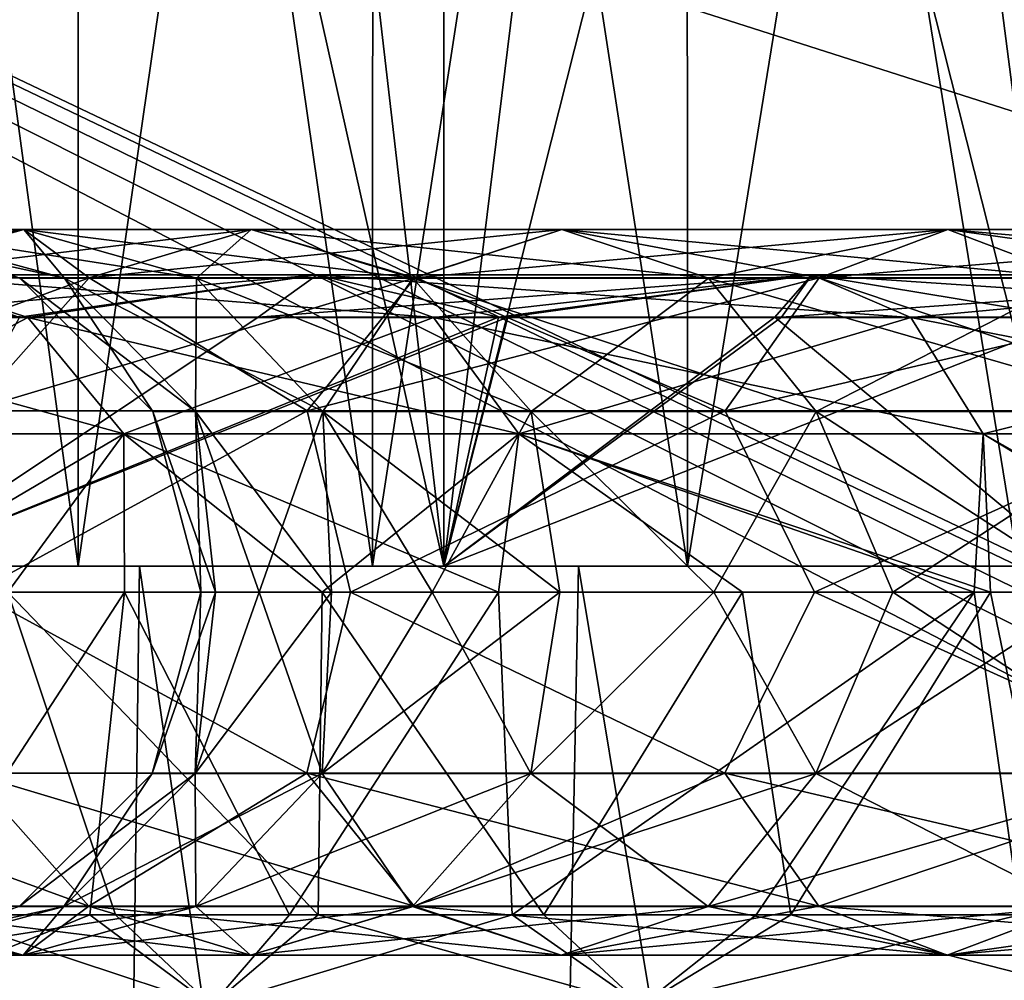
# Model space of a CAD drawing. Header units: metres. Extents: x -104 to 104, y -111 to 38.
# Tile 451 of 656: x -84.45 to -82.28, y 15.59 to 17.7. Entities that reach past the tile are written whole.
import ezdxf

# ---------------------------------------------------------------- set-up
doc = ezdxf.new("R2010")
doc.units = ezdxf.units.M
doc.layers.add('solid_509367_AD153', color=7, linetype='CONTINUOUS')

msp = doc.modelspace()

# ---------------------------------------------------------------- linework, layer by layer
at = {"layer": 'solid_509367_AD153'}
for points in [[(-83.514259, 16.5, 8.795604), (-84.151947, 22, 8.246834), (-84.746834, 22, 7.651943)], [(-84.746834, 16.5, 7.651943), (-83.514259, 16.5, 8.795604), (-84.746834, 22, 7.651943)], [(-84.746834, 16.5, -7.651943), (-84.746834, 22, -7.651943), (-84.151947, 22, -8.246834)], [(-84.746834, 16.5, -7.651943), (-84.151947, 22, -8.246834), (-83.514259, 22, -8.795604)], [(-83.514259, 16.5, -8.795604), (-84.746834, 16.5, -7.651943), (-83.514259, 22, -8.795604)], [(-83.514259, 16.5, 8.795604), (-83.514259, 22, 8.795604), (-84.151947, 22, 8.246834)], [(-82.125, 16.5, 9.742785), (-82.837349, 22, 9.295186), (-83.514259, 22, 8.795604)], [(-83.514259, 16.5, 8.795604), (-82.125, 16.5, 9.742785), (-83.514259, 22, 8.795604)], [(-83.514259, 16.5, -8.795604), (-83.514259, 22, -8.795604), (-82.837349, 22, -9.295186)], [(-83.514259, 16.5, -8.795604), (-82.837349, 22, -9.295186), (-82.125, 22, -9.742785)], [(-82.125, 16.5, -9.742785), (-83.514259, 16.5, -8.795604), (-82.125, 22, -9.742785)], [(-82.125, 16.5, 9.742785), (-82.125, 22, 9.742785), (-82.837349, 22, 9.295186)], [(-84.320526, 16.5, -8.4313), (-84.320442, 21, -8.430799), (-84.930801, 21, -7.82044)], [(-84.320526, 16.5, -8.4313), (-84.930801, 21, -7.82044), (-84.928627, 16.5, -7.822324)], [(-84.928627, 16.5, 7.822324), (-84.930801, 21, 7.82044), (-84.320442, 21, 8.430799)], [(-84.928627, 16.5, 7.822324), (-84.320442, 21, 8.430799), (-84.320526, 16.5, 8.4313)], [(-83.671913, 16.5, -8.989111), (-84.320442, 21, -8.430799), (-84.320526, 16.5, -8.4313)], [(-84.320526, 16.5, 8.4313), (-84.320442, 21, 8.430799), (-83.670135, 21, 8.991062)], [(-84.320526, 16.5, 8.4313), (-83.670135, 21, 8.991062), (-83.671913, 16.5, 8.989111)], [(-83.671913, 16.5, -8.989111), (-83.670135, 21, -8.991062), (-84.320442, 21, -8.430799)], [(-82.977402, 16.5, -9.501176), (-83.670135, 21, -8.991062), (-83.671913, 16.5, -8.989111)], [(-83.671913, 16.5, 8.989111), (-83.670135, 21, 8.991062), (-82.97921, 21, 9.500394)], [(-83.671913, 16.5, 8.989111), (-82.97921, 21, 9.500394), (-82.977402, 16.5, 9.501176)], [(-82.977402, 16.5, -9.501176), (-82.97921, 21, -9.500394), (-83.670135, 21, -8.991062)], [(-82.247688, 16.5, -9.960302), (-82.248337, 21, -9.959632), (-82.97921, 21, -9.500394)], [(-82.247688, 16.5, -9.960302), (-82.97921, 21, -9.500394), (-82.977402, 16.5, -9.501176)], [(-82.977402, 16.5, 9.501176), (-82.97921, 21, 9.500394), (-82.248337, 21, 9.959632)], [(-82.977402, 16.5, 9.501176), (-82.248337, 21, 9.959632), (-82.247688, 16.5, 9.960302)], [(-88.5, -7.5, -19), (-88.5, 19.5, -19), (88.5, 19.5, -19)], [(-36.57795, -7.5, -19), (-88.5, -7.5, -19), (88.5, 19.5, -19)], [(-88.5, 19.5, 19), (-20.601435, 15.860655, 19), (-18.989748, 17.759779, 19)], [(-88.5, 19.5, 19), (-22.036695, 13.796837, 19), (-20.601435, 15.860655, 19)], [(-88.5, 19.5, 19), (-23.262661, 11.611843, 19), (-22.036695, 13.796837, 19)], [(-88.5, 19.5, 19), (-24.274422, 9.313841, 19), (-23.262661, 11.611843, 19)], [(-88.5, 19.5, 19), (-25.057833, 6.933899, 19), (-24.274422, 9.313841, 19)], [(-88.5, 19.5, 19), (-25.610046, 4.486145, 19), (-25.057833, 6.933899, 19)], [(-88.5, 19.5, 19), (-25.922733, 1.996398, 19), (-25.610046, 4.486145, 19)], [(-88.5, 19.5, 19), (-25.994944, -0.508141, 19), (-25.922733, 1.996398, 19)], [(-88.5, 19.5, 19), (-28.25597, -9.176244, 19), (-25.994944, -0.508141, 19)], [(-88.5, 19.5, 19), (-30.260374, -8.449453, 19), (-28.25597, -9.176244, 19)], [(-88.5, 19.5, 19), (-32.333549, -7.923218, 19), (-30.260374, -8.449453, 19)], [(-88.5, 19.5, 19), (-34.437721, -7.607192, 19), (-32.333549, -7.923218, 19)], [(-88.5, 19.5, 19), (-36.57795, -7.5, 19), (-34.437721, -7.607192, 19)], [(-88.5, 19.5, 19), (-88.5, -7.5, 19), (-36.57795, -7.5, 19)], [(-85.141914, 17.135294, -1.368745), (-84.746368, 17.242264, -1.306097), (-84.440529, 17.242264, -2.580033)], [(-84.821396, 17.135294, -2.703787), (-85.141914, 17.135294, -1.368745), (-84.440529, 17.242264, -2.580033)], [(-84.746368, 17.242264, 1.306097), (-84.448914, 17.134457), (-84.849159, 17.242264)], [(-84.351051, 17.134457, -1.243484), (-84.849159, 17.242264), (-84.448914, 17.134457)], [(-84.746368, 17.242264, -1.306097), (-84.849159, 17.242264), (-84.351051, 17.134457, -1.243484)], [(-84.821396, 17.135294, 2.703787), (-84.440529, 17.242264, 2.580033), (-84.746368, 17.242264, 1.306097)], [(-84.821396, 17.135294, 2.703787), (-84.295982, 17.135294, 3.972252), (-84.440529, 17.242264, 2.580033)], [(-84.821396, 17.135294, -2.703787), (-84.440529, 17.242264, -2.580033), (-83.939156, 17.242264, -3.79044)], [(-84.295982, 17.135294, -3.972252), (-84.821396, 17.135294, -2.703787), (-83.939156, 17.242264, -3.79044)], [(-84.746368, 17.242264, 1.306097), (-84.351051, 17.134457, 1.243484), (-84.448914, 17.134457)], [(-84.746368, 17.242264, 1.306097), (-84.440529, 17.242264, 2.580033), (-84.351051, 17.134457, 1.243484)], [(-84.746368, 17.242264, -1.306097), (-84.351051, 17.134457, -1.243484), (-84.059868, 17.134457, -2.456349)], [(-84.440529, 17.242264, -2.580033), (-84.746368, 17.242264, -1.306097), (-84.059868, 17.134457, -2.456349)], [(-84.440529, 17.242264, 2.580033), (-84.059868, 17.134457, 2.456349), (-84.351051, 17.134457, 1.243484)], [(-84.440529, 17.242264, 2.580033), (-83.939156, 17.242264, 3.79044), (-84.059868, 17.134457, 2.456349)], [(-84.295982, 17.135294, 3.972252), (-83.939156, 17.242264, 3.79044), (-84.440529, 17.242264, 2.580033)], [(-84.440529, 17.242264, -2.580033), (-84.059868, 17.134457, -2.456349), (-83.582535, 17.134457, -3.608731)], [(-83.939156, 17.242264, -3.79044), (-84.440529, 17.242264, -2.580033), (-83.582535, 17.134457, -3.608731)], [(-84.295982, 17.135294, 3.972252), (-83.578606, 17.135294, 5.142908), (-83.939156, 17.242264, 3.79044)], [(-84.295982, 17.135294, -3.972252), (-83.939156, 17.242264, -3.79044), (-83.254616, 17.242264, -4.907515)], [(-83.578606, 17.135294, -5.142908), (-84.295982, 17.135294, -3.972252), (-83.254616, 17.242264, -4.907515)], [(-83.939156, 17.242264, 3.79044), (-83.582535, 17.134457, 3.608731), (-84.059868, 17.134457, 2.456349)], [(-83.939156, 17.242264, 3.79044), (-83.254616, 17.242264, 4.907515), (-83.582535, 17.134457, 3.608731)], [(-83.578606, 17.135294, 5.142908), (-83.254616, 17.242264, 4.907515), (-83.939156, 17.242264, 3.79044)], [(-83.939156, 17.242264, -3.79044), (-83.582535, 17.134457, -3.608731), (-82.930801, 17.134457, -4.672254)], [(-83.254616, 17.242264, -4.907515), (-83.939156, 17.242264, -3.79044), (-82.930801, 17.134457, -4.672254)], [(-83.254616, 17.242264, 4.907515), (-82.930801, 17.134457, 4.672254), (-83.582535, 17.134457, 3.608731)], [(-83.578606, 17.135294, 5.142908), (-82.686928, 17.135294, 6.186928), (-83.254616, 17.242264, 4.907515)], [(-83.578606, 17.135294, -5.142908), (-83.254616, 17.242264, -4.907515), (-82.403748, 17.242264, -5.903749)], [(-82.686928, 17.135294, -6.186928), (-83.578606, 17.135294, -5.142908), (-82.403748, 17.242264, -5.903749)], [(-83.254616, 17.242264, 4.907515), (-82.403748, 17.242264, 5.903749), (-82.930801, 17.134457, 4.672254)], [(-82.686928, 17.135294, 6.186928), (-82.403748, 17.242264, 5.903749), (-83.254616, 17.242264, 4.907515)], [(-83.254616, 17.242264, -4.907515), (-82.930801, 17.134457, -4.672254), (-82.120728, 17.134457, -5.62073)], [(-82.403748, 17.242264, -5.903749), (-83.254616, 17.242264, -4.907515), (-82.120728, 17.134457, -5.62073)], [(-82.403748, 17.242264, 5.903749), (-82.120728, 17.134457, 5.62073), (-82.930801, 17.134457, 4.672254)], [(-82.686928, 17.135294, 6.186928), (-81.642906, 17.135294, 7.078605), (-82.403748, 17.242264, 5.903749)], [(-82.686928, 17.135294, -6.186928), (-82.403748, 17.242264, -5.903749), (-81.407516, 17.242264, -6.754614)], [(-81.642906, 17.135294, -7.078605), (-82.686928, 17.135294, -6.186928), (-81.407516, 17.242264, -6.754614)], [(-82.403748, 17.242264, 5.903749), (-81.407516, 17.242264, 6.754614), (-82.120728, 17.134457, 5.62073)], [(-81.642906, 17.135294, 7.078605), (-81.407516, 17.242264, 6.754614), (-82.403748, 17.242264, 5.903749)], [(-82.403748, 17.242264, -5.903749), (-82.120728, 17.134457, -5.62073), (-81.172256, 17.134457, -6.430805)], [(-81.407516, 17.242264, -6.754614), (-82.403748, 17.242264, -5.903749), (-81.172256, 17.134457, -6.430805)], [(-85.464638, 17.142265, 4.317143), (-85.149017, 17.0483, 4.165146), (-84.431633, 17.0483, 5.407694)], [(-84.721077, 17.142265, 5.605035), (-85.464638, 17.142265, 4.317143), (-84.431633, 17.0483, 5.407694)], [(-84.721077, 17.142265, -5.605035), (-84.431633, 17.0483, -5.407694), (-85.149017, 17.0483, -4.165146)], [(-85.100235, 16.842264, -2.794385), (-84.821396, 17.135294, -2.703787), (-84.295982, 17.135294, -3.972252)], [(-84.557213, 16.842264, -4.105354), (-85.100235, 16.842264, -2.794385), (-84.295982, 17.135294, -3.972252)], [(-83.793869, 17.142265, 6.767719), (-83.924156, 17.048483, 7.139463), (-84.84243, 17.048483, 6.041017)], [(-83.793869, 17.142265, 6.767719), (-84.84243, 17.048483, 6.041017), (-84.721077, 17.142265, 5.605035)], [(-84.557213, 16.842264, 4.105354), (-84.295982, 17.135294, 3.972252), (-84.821396, 17.135294, 2.703787)], [(-84.721077, 17.142265, -5.605035), (-84.450005, 17.048483, -6.548849), (-83.793869, 17.142265, -6.767719)], [(-84.721077, 17.142265, 5.605035), (-84.431633, 17.0483, 5.407694), (-83.537064, 17.0483, 6.529442)], [(-83.793869, 17.142265, 6.767719), (-84.721077, 17.142265, 5.605035), (-83.537064, 17.0483, 6.529442)], [(-84.721077, 17.142265, -5.605035), (-83.793869, 17.142265, -6.767719), (-84.431633, 17.0483, -5.407694)], [(-84.557213, 16.842264, 4.105354), (-83.815796, 16.842264, 5.315237), (-84.295982, 17.135294, 3.972252)], [(-84.557213, 16.842264, -4.105354), (-84.295982, 17.135294, -3.972252), (-83.578606, 17.135294, -5.142908)], [(-83.815796, 16.842264, -5.315237), (-84.557213, 16.842264, -4.105354), (-83.578606, 17.135294, -5.142908)], [(-83.793869, 17.142265, -6.767719), (-84.450005, 17.048483, -6.548849), (-83.393692, 17.048483, -7.65291)], [(-84.351051, 17.134457, 1.243484), (-84.156342, 16.840813), (-84.448914, 17.134457)], [(-84.06208, 16.840813, -1.197716), (-84.448914, 17.134457), (-84.156342, 16.840813)], [(-84.351051, 17.134457, -1.243484), (-84.448914, 17.134457), (-84.06208, 16.840813, -1.197716)], [(-83.793869, 17.142265, -6.767719), (-83.537064, 17.0483, -6.529442), (-84.431633, 17.0483, -5.407694)], [(-84.351051, 17.134457, 1.243484), (-84.06208, 16.840813, 1.197716), (-84.156342, 16.840813)], [(-84.351051, 17.134457, 1.243484), (-84.059868, 17.134457, 2.456349), (-84.06208, 16.840813, 1.197716)], [(-84.351051, 17.134457, -1.243484), (-84.06208, 16.840813, -1.197716), (-83.781616, 16.840813, -2.36594)], [(-84.059868, 17.134457, -2.456349), (-84.351051, 17.134457, -1.243484), (-83.781616, 16.840813, -2.36594)], [(-83.815796, 16.842264, 5.315237), (-83.578606, 17.135294, 5.142908), (-84.295982, 17.135294, 3.972252)], [(-84.059868, 17.134457, 2.456349), (-83.781616, 16.840813, 2.36594), (-84.06208, 16.840813, 1.197716)], [(-84.059868, 17.134457, 2.456349), (-83.582535, 17.134457, 3.608731), (-83.781616, 16.840813, 2.36594)], [(-84.059868, 17.134457, -2.456349), (-83.781616, 16.840813, -2.36594), (-83.321854, 16.840813, -3.475907)], [(-83.582535, 17.134457, -3.608731), (-84.059868, 17.134457, -2.456349), (-83.321854, 16.840813, -3.475907)], [(-82.70372, 17.142265, 7.779223), (-83.373436, 17.048483, 7.671109), (-83.924156, 17.048483, 7.139463)], [(-82.70372, 17.142265, 7.779223), (-83.924156, 17.048483, 7.139463), (-83.793869, 17.142265, 6.767719)], [(-83.815796, 16.842264, 5.315237), (-82.894241, 16.842264, 6.394239), (-83.578606, 17.135294, 5.142908)], [(-83.815796, 16.842264, -5.315237), (-83.578606, 17.135294, -5.142908), (-82.686928, 17.135294, -6.186928)], [(-82.894241, 16.842264, -6.394239), (-83.815796, 16.842264, -5.315237), (-82.686928, 17.135294, -6.186928)], [(-83.793869, 17.142265, -6.767719), (-83.393692, 17.048483, -7.65291), (-82.70372, 17.142265, -7.779223)], [(-83.793869, 17.142265, 6.767719), (-83.537064, 17.0483, 6.529442), (-82.485306, 17.0483, 7.505334)], [(-82.70372, 17.142265, 7.779223), (-83.793869, 17.142265, 6.767719), (-82.485306, 17.0483, 7.505334)], [(-83.793869, 17.142265, -6.767719), (-82.70372, 17.142265, -7.779223), (-83.537064, 17.0483, -6.529442)], [(-83.582535, 17.134457, 3.608731), (-83.321854, 16.840813, 3.475907), (-83.781616, 16.840813, 2.36594)], [(-83.582535, 17.134457, 3.608731), (-82.930801, 17.134457, 4.672254), (-83.321854, 16.840813, 3.475907)], [(-83.582535, 17.134457, -3.608731), (-83.321854, 16.840813, -3.475907), (-82.694115, 16.840813, -4.500286)], [(-82.930801, 17.134457, -4.672254), (-83.582535, 17.134457, -3.608731), (-82.694115, 16.840813, -4.500286)], [(-82.894241, 16.842264, 6.394239), (-82.686928, 17.135294, 6.186928), (-83.578606, 17.135294, 5.142908)], [(-82.70372, 17.142265, -7.779223), (-82.485306, 17.0483, -7.505334), (-83.537064, 17.0483, -6.529442)], [(-82.70372, 17.142265, -7.779223), (-83.393692, 17.048483, -7.65291), (-82.785042, 17.048483, -8.160163)], [(-82.70372, 17.142265, 7.779223), (-82.769997, 17.048483, 8.171727), (-83.373436, 17.048483, 7.671109)], [(-82.930801, 17.134457, 4.672254), (-82.694115, 16.840813, 4.500286), (-83.321854, 16.840813, 3.475907)], [(-82.930801, 17.134457, 4.672254), (-82.120728, 17.134457, 5.62073), (-82.694115, 16.840813, 4.500286)], [(-82.930801, 17.134457, -4.672254), (-82.694115, 16.840813, -4.500286), (-81.913849, 16.840813, -5.413852)], [(-82.120728, 17.134457, -5.62073), (-82.930801, 17.134457, -4.672254), (-81.913849, 16.840813, -5.413852)], [(-82.894241, 16.842264, 6.394239), (-81.815239, 16.842264, 7.315795), (-82.686928, 17.135294, 6.186928)], [(-82.894241, 16.842264, -6.394239), (-82.686928, 17.135294, -6.186928), (-81.642906, 17.135294, -7.078605)], [(-81.815239, 16.842264, -7.315795), (-82.894241, 16.842264, -6.394239), (-81.642906, 17.135294, -7.078605)], [(-82.70372, 17.142265, -7.779223), (-82.785042, 17.048483, -8.160163), (-82.138428, 17.048483, -8.619637)], [(-81.474998, 17.142265, 8.616953), (-82.117027, 17.048483, 8.633595), (-82.769997, 17.048483, 8.171727)], [(-81.474998, 17.142265, 8.616953), (-82.769997, 17.048483, 8.171727), (-82.70372, 17.142265, 7.779223)], [(-82.70372, 17.142265, -7.779223), (-82.138428, 17.048483, -8.619637), (-81.474998, 17.142265, -8.616953)], [(-82.70372, 17.142265, 7.779223), (-82.485306, 17.0483, 7.505334), (-81.299843, 17.0483, 8.313569)], [(-81.474998, 17.142265, 8.616953), (-82.70372, 17.142265, 7.779223), (-81.299843, 17.0483, 8.313569)], [(-82.70372, 17.142265, -7.779223), (-81.474998, 17.142265, -8.616953), (-82.485306, 17.0483, -7.505334)], [(-82.120728, 17.134457, 5.62073), (-81.913849, 16.840813, 5.413852), (-82.694115, 16.840813, 4.500286)], [(-81.815239, 16.842264, 7.315795), (-81.642906, 17.135294, 7.078605), (-82.686928, 17.135294, 6.186928)], [(-81.474998, 17.142265, -8.616953), (-81.299843, 17.0483, -8.313569), (-82.485306, 17.0483, -7.505334)], [(-85.149017, 17.0483, 4.165146), (-84.918129, 16.79163, 4.053957), (-84.219894, 16.79163, 5.263334)], [(-84.431633, 17.0483, 5.407694), (-85.149017, 17.0483, 4.165146), (-84.219894, 16.79163, 5.263334)], [(-85.149017, 17.0483, -4.165146), (-84.431633, 17.0483, -5.407694), (-84.918129, 16.79163, -4.053957)], [(-84.431633, 17.0483, -5.407694), (-84.219894, 16.79163, -5.263334), (-84.918129, 16.79163, -4.053957)], [(-84.84243, 17.048483, 6.041017), (-83.924156, 17.048483, 7.139463), (-84.746834, 16.5, 7.651943)], [(-83.373436, 17.048483, 7.671109), (-83.514259, 16.5, 8.795604), (-84.746834, 16.5, 7.651943)], [(-83.924156, 17.048483, 7.139463), (-83.373436, 17.048483, 7.671109), (-84.746834, 16.5, 7.651943)], [(-83.393692, 17.048483, -7.65291), (-84.746834, 16.5, -7.651943), (-83.514259, 16.5, -8.795604)], [(-83.393692, 17.048483, -7.65291), (-84.450005, 17.048483, -6.548849), (-84.746834, 16.5, -7.651943)], [(-84.431633, 17.0483, 5.407694), (-84.219894, 16.79163, 5.263334), (-83.349205, 16.79163, 6.355137)], [(-83.537064, 17.0483, 6.529442), (-84.431633, 17.0483, 5.407694), (-83.349205, 16.79163, 6.355137)], [(-84.431633, 17.0483, -5.407694), (-83.537064, 17.0483, -6.529442), (-84.219894, 16.79163, -5.263334)], [(-83.537064, 17.0483, -6.529442), (-83.349205, 16.79163, -6.355137), (-84.219894, 16.79163, -5.263334)], [(-83.537064, 17.0483, 6.529442), (-83.349205, 16.79163, 6.355137), (-82.325523, 16.79163, 7.304977)], [(-82.485306, 17.0483, 7.505334), (-83.537064, 17.0483, 6.529442), (-82.325523, 16.79163, 7.304977)], [(-83.537064, 17.0483, -6.529442), (-82.485306, 17.0483, -7.505334), (-83.349205, 16.79163, -6.355137)], [(-82.117027, 17.048483, 8.633595), (-82.125, 16.5, 9.742785), (-83.514259, 16.5, 8.795604)], [(-82.769997, 17.048483, 8.171727), (-82.117027, 17.048483, 8.633595), (-83.514259, 16.5, 8.795604)], [(-83.373436, 17.048483, 7.671109), (-82.769997, 17.048483, 8.171727), (-83.514259, 16.5, 8.795604)], [(-82.785042, 17.048483, -8.160163), (-83.514259, 16.5, -8.795604), (-82.125, 16.5, -9.742785)], [(-82.785042, 17.048483, -8.160163), (-83.393692, 17.048483, -7.65291), (-83.514259, 16.5, -8.795604)], [(-82.485306, 17.0483, -7.505334), (-82.325523, 16.79163, -7.304977), (-83.349205, 16.79163, -6.355137)], [(-82.138428, 17.048483, -8.619637), (-82.785042, 17.048483, -8.160163), (-82.125, 16.5, -9.742785)], [(-82.485306, 17.0483, 7.505334), (-82.325523, 16.79163, 7.304977), (-81.171707, 16.79163, 8.091636)], [(-81.299843, 17.0483, 8.313569), (-82.485306, 17.0483, 7.505334), (-81.171707, 16.79163, 8.091636)], [(-82.485306, 17.0483, -7.505334), (-81.299843, 17.0483, -8.313569), (-82.325523, 16.79163, -7.304977)], [(-81.299843, 17.0483, -8.313569), (-81.171707, 16.79163, -8.091636), (-82.325523, 16.79163, -7.304977)], [(-84.557213, 16.842264, 4.105354), (-84.547188, 16.442265, 4.354918), (-83.815796, 16.842264, 5.315237)], [(-83.815796, 16.842264, -5.315237), (-84.547188, 16.442265, -4.354918), (-84.557213, 16.842264, -4.105354)], [(-83.815796, 16.842264, 5.315237), (-84.547188, 16.442265, 4.354918), (-83.720634, 16.442265, 5.620046)], [(-83.815796, 16.842264, -5.315237), (-83.720634, 16.442265, -5.620046), (-84.547188, 16.442265, -4.354918)], [(-83.815796, 16.842264, 5.315237), (-83.720634, 16.442265, 5.620046), (-82.894241, 16.842264, 6.394239)], [(-82.894241, 16.842264, -6.394239), (-83.720634, 16.442265, -5.620046), (-83.815796, 16.842264, -5.315237)], [(-82.894241, 16.842264, 6.394239), (-83.720634, 16.442265, 5.620046), (-82.697128, 16.442265, 6.731874)], [(-82.894241, 16.842264, -6.394239), (-82.697128, 16.442265, -6.731874), (-83.720634, 16.442265, -5.620046)], [(-82.894241, 16.842264, 6.394239), (-82.697128, 16.442265, 6.731874), (-81.815239, 16.842264, 7.315795)], [(-81.815239, 16.842264, -7.315795), (-82.697128, 16.442265, -6.731874), (-82.894241, 16.842264, -6.394239)], [(-81.815239, 16.842264, 7.315795), (-82.697128, 16.442265, 6.731874), (-81.504578, 16.442265, 7.660073)], [(-81.815239, 16.842264, -7.315795), (-81.504578, 16.442265, -7.660073), (-82.697128, 16.442265, -6.731874)], [(-84.156342, 16.840813), (-84.06208, 16.840813, 1.197716), (-84.050003, 16.442265)], [(-84.017792, 16.442265, -0.696626), (-84.156342, 16.840813), (-84.050003, 16.442265)], [(-84.06208, 16.840813, -1.197716), (-84.156342, 16.840813), (-84.017792, 16.442265, -0.696626)], [(-84.06208, 16.840813, 1.197716), (-84.017792, 16.442265, 0.696626), (-84.050003, 16.442265)], [(-84.06208, 16.840813, 1.197716), (-83.921448, 16.442265, 1.387309), (-84.017792, 16.442265, 0.696626)], [(-84.06208, 16.840813, 1.197716), (-83.781616, 16.840813, 2.36594), (-83.921448, 16.442265, 1.387309)], [(-84.06208, 16.840813, -1.197716), (-84.017792, 16.442265, -0.696626), (-83.921448, 16.442265, -1.387309)], [(-84.06208, 16.840813, -1.197716), (-83.921448, 16.442265, -1.387309), (-83.761787, 16.442265, -2.066156)], [(-83.781616, 16.840813, -2.36594), (-84.06208, 16.840813, -1.197716), (-83.761787, 16.442265, -2.066156)], [(-83.781616, 16.840813, 2.36594), (-83.761787, 16.442265, 2.066156), (-83.921448, 16.442265, 1.387309)], [(-83.781616, 16.840813, 2.36594), (-83.540169, 16.442265, 2.727375), (-83.761787, 16.442265, 2.066156)], [(-83.781616, 16.840813, 2.36594), (-83.321854, 16.840813, 3.475907), (-83.540169, 16.442265, 2.727375)], [(-83.781616, 16.840813, -2.36594), (-83.761787, 16.442265, -2.066156), (-83.540169, 16.442265, -2.727375)], [(-83.781616, 16.840813, -2.36594), (-83.540169, 16.442265, -2.727375), (-83.258484, 16.442265, -3.365324)], [(-83.321854, 16.840813, -3.475907), (-83.781616, 16.840813, -2.36594), (-83.258484, 16.442265, -3.365324)], [(-83.321854, 16.840813, 3.475907), (-83.258484, 16.442265, 3.365324), (-83.540169, 16.442265, 2.727375)], [(-83.321854, 16.840813, 3.475907), (-82.919136, 16.442265, 3.974563), (-83.258484, 16.442265, 3.365324)], [(-83.321854, 16.840813, 3.475907), (-82.694115, 16.840813, 4.500286), (-82.919136, 16.442265, 3.974563)], [(-83.321854, 16.840813, -3.475907), (-83.258484, 16.442265, -3.365324), (-82.919136, 16.442265, -3.974563)], [(-82.694115, 16.840813, -4.500286), (-83.321854, 16.840813, -3.475907), (-82.919136, 16.442265, -3.974563)], [(-82.694115, 16.840813, 4.500286), (-82.525032, 16.442265, 4.549891), (-82.919136, 16.442265, 3.974563)], [(-82.694115, 16.840813, -4.500286), (-82.919136, 16.442265, -3.974563), (-82.525032, 16.442265, -4.549891)], [(-82.694115, 16.840813, 4.500286), (-81.913849, 16.840813, 5.413852), (-82.525032, 16.442265, 4.549891)], [(-82.694115, 16.840813, -4.500286), (-82.525032, 16.442265, -4.549891), (-82.079514, 16.442265, -5.086402)], [(-81.913849, 16.840813, -5.413852), (-82.694115, 16.840813, -4.500286), (-82.079514, 16.442265, -5.086402)], [(-81.913849, 16.840813, 5.413852), (-82.079514, 16.442265, 5.086402), (-82.525032, 16.442265, 4.549891)], [(-84.219894, 16.79163, 5.263334), (-84.918129, 16.79163, 4.053957), (-84.475586, 16.442265, 4.685347)], [(-84.918129, 16.79163, -4.053957), (-84.219894, 16.79163, -5.263334), (-84.812668, 16.442265, -4.057343)], [(-84.219894, 16.79163, -5.263334), (-84.218559, 16.442265, -5.097681), (-84.812668, 16.442265, -4.057343)], [(-84.219894, 16.79163, 5.263334), (-84.475586, 16.442265, 4.685347), (-83.782738, 16.442265, 5.702999)], [(-83.349205, 16.79163, 6.355137), (-84.219894, 16.79163, 5.263334), (-83.782738, 16.442265, 5.702999)], [(-84.219894, 16.79163, -5.263334), (-83.394028, 16.442265, -6.167247), (-84.218559, 16.442265, -5.097681)], [(-84.219894, 16.79163, -5.263334), (-83.349205, 16.79163, -6.355137), (-83.394028, 16.442265, -6.167247)], [(-83.349205, 16.79163, 6.355137), (-83.782738, 16.442265, 5.702999), (-82.856499, 16.442265, 6.719926)], [(-83.349205, 16.79163, -6.355137), (-82.34568, 16.442265, -7.168716), (-83.394028, 16.442265, -6.167247)], [(-83.349205, 16.79163, 6.355137), (-82.856499, 16.442265, 6.719926), (-82.309868, 16.442265, 7.197774)], [(-82.325523, 16.79163, 7.304977), (-83.349205, 16.79163, 6.355137), (-82.309868, 16.442265, 7.197774)], [(-83.349205, 16.79163, -6.355137), (-82.325523, 16.79163, -7.304977), (-82.34568, 16.442265, -7.168716)], [(-82.325523, 16.79163, -7.304977), (-81.753128, 16.442265, -7.613616), (-82.34568, 16.442265, -7.168716)], [(-82.325523, 16.79163, 7.304977), (-82.309868, 16.442265, 7.197774), (-81.711861, 16.442265, 7.641925)], [(-81.171707, 16.79163, 8.091636), (-82.325523, 16.79163, 7.304977), (-81.711861, 16.442265, 7.641925)], [(-82.325523, 16.79163, -7.304977), (-81.171707, 16.79163, -8.091636), (-81.753128, 16.442265, -7.613616)], [(-84.962944, 16.5, 4.315154), (-84.263023, 10.67509, 5.475904), (-85.010239, 10.707937, 4.221489)], [(-84.962944, 16.5, -4.315154), (-85.010239, 10.707937, -4.221493), (-84.263016, 10.67509, -5.475909)], [(-84.185692, 16.5, 5.582286), (-84.263023, 10.67509, 5.475904), (-84.962944, 16.5, 4.315154)], [(-84.962944, 16.5, -4.315154), (-84.263016, 10.67509, -5.475909), (-84.185692, 16.5, -5.582286)], [(-84.962944, 16.5, -4.315154), (-84.185692, 16.5, -5.582286), (-84.928627, 16.5, -7.822324)], [(-84.185692, 16.5, 5.582286), (-84.962944, 16.5, 4.315154), (-84.320526, 16.5, 8.4313)], [(-84.962944, 16.5, 4.315154), (-84.928627, 16.5, 7.822324), (-84.320526, 16.5, 8.4313)], [(-84.185692, 16.5, -5.582286), (-84.320526, 16.5, -8.4313), (-84.928627, 16.5, -7.822324)], [(-84.185692, 16.5, -5.582286), (-83.671913, 16.5, -8.989111), (-84.320526, 16.5, -8.4313)], [(-84.185692, 16.5, 5.582286), (-84.320526, 16.5, 8.4313), (-83.671913, 16.5, 8.989111)], [(-84.185692, 16.5, 5.582286), (-83.332382, 10.645646, 6.600296), (-84.263023, 10.67509, 5.475904)], [(-84.185692, 16.5, -5.582286), (-84.263016, 10.67509, -5.475909), (-83.332375, 10.645646, -6.600302)], [(-83.217514, 16.5, 6.717515), (-83.332382, 10.645646, 6.600296), (-84.185692, 16.5, 5.582286)], [(-84.185692, 16.5, -5.582286), (-83.332375, 10.645646, -6.600302), (-83.217514, 16.5, -6.717515)], [(-84.185692, 16.5, -5.582286), (-83.217514, 16.5, -6.717515), (-83.671913, 16.5, -8.989111)], [(-83.217514, 16.5, 6.717515), (-84.185692, 16.5, 5.582286), (-83.671913, 16.5, 8.989111)], [(-83.217514, 16.5, -6.717515), (-82.977402, 16.5, -9.501176), (-83.671913, 16.5, -8.989111)], [(-83.217514, 16.5, 6.717515), (-83.671913, 16.5, 8.989111), (-82.977402, 16.5, 9.501176)], [(-83.217514, 16.5, 6.717515), (-82.243439, 10.620338, 7.566755), (-83.332382, 10.645646, 6.600296)], [(-83.217514, 16.5, -6.717515), (-83.332375, 10.645646, -6.600302), (-82.243431, 10.620338, -7.566761)], [(-82.082283, 16.5, 7.685693), (-82.243439, 10.620338, 7.566755), (-83.217514, 16.5, 6.717515)], [(-83.217514, 16.5, -6.717515), (-82.243431, 10.620338, -7.566761), (-82.082283, 16.5, -7.685693)], [(-83.217514, 16.5, -6.717515), (-82.082283, 16.5, -7.685693), (-82.977402, 16.5, -9.501176)], [(-83.217514, 16.5, 6.717515), (-82.977402, 16.5, 9.501176), (-82.247688, 16.5, 9.960302)], [(-82.082283, 16.5, 7.685693), (-83.217514, 16.5, 6.717515), (-82.247688, 16.5, 9.960302)], [(-82.082283, 16.5, -7.685693), (-82.247688, 16.5, -9.960302), (-82.977402, 16.5, -9.501176)], [(-84.812668, 16.442265, -4.057343), (-84.218559, 16.442265, -5.097681), (-84.681091, 15.73094, -4.31651)], [(-84.218559, 16.442265, -5.097681), (-84.294647, 15.73094, -4.980559), (-84.681091, 15.73094, -4.31651)], [(-84.631477, 15.73094, 4.409265), (-84.238228, 15.73094, 5.06777), (-84.475586, 16.442265, 4.685347)], [(-84.557961, 16.043716, 4.105734), (-83.816475, 16.043716, 5.315728), (-84.547188, 16.442265, 4.354918)], [(-84.547188, 16.442265, -4.354918), (-83.816475, 16.043716, -5.315728), (-84.557961, 16.043716, -4.105734)], [(-83.816475, 16.043716, 5.315728), (-83.720634, 16.442265, 5.620046), (-84.547188, 16.442265, 4.354918)], [(-84.547188, 16.442265, -4.354918), (-83.720634, 16.442265, -5.620046), (-83.816475, 16.043716, -5.315728)], [(-83.791458, 15.73094, 5.691847), (-83.782738, 16.442265, 5.702999), (-84.475586, 16.442265, 4.685347)], [(-84.238228, 15.73094, 5.06777), (-83.791458, 15.73094, 5.691847), (-84.475586, 16.442265, 4.685347)], [(-84.218559, 16.442265, -5.097681), (-83.854599, 15.73094, -5.610026), (-84.294647, 15.73094, -4.980559)], [(-84.218559, 16.442265, -5.097681), (-83.394028, 16.442265, -6.167247), (-83.854599, 15.73094, -5.610026)], [(-84.017792, 16.442265, 0.696626), (-84.062904, 16.042265, 1.197847), (-84.157181, 16.042265)], [(-84.017792, 16.442265, 0.696626), (-84.157181, 16.042265), (-84.050003, 16.442265)], [(-84.062904, 16.042265, -1.197847), (-84.050003, 16.442265), (-84.157181, 16.042265)], [(-83.761787, 16.442265, 2.066156), (-83.78241, 16.042265, 2.366199), (-84.062904, 16.042265, 1.197847)], [(-83.921448, 16.442265, 1.387309), (-83.761787, 16.442265, 2.066156), (-84.062904, 16.042265, 1.197847)], [(-84.017792, 16.442265, 0.696626), (-83.921448, 16.442265, 1.387309), (-84.062904, 16.042265, 1.197847)], [(-84.017792, 16.442265, -0.696626), (-84.050003, 16.442265), (-84.062904, 16.042265, -1.197847)], [(-83.921448, 16.442265, -1.387309), (-84.062904, 16.042265, -1.197847), (-83.78241, 16.042265, -2.366199)], [(-83.921448, 16.442265, -1.387309), (-84.017792, 16.442265, -0.696626), (-84.062904, 16.042265, -1.197847)], [(-83.761787, 16.442265, -2.066156), (-83.921448, 16.442265, -1.387309), (-83.78241, 16.042265, -2.366199)], [(-83.394028, 16.442265, -6.167247), (-83.364113, 15.73094, -6.200522), (-83.854599, 15.73094, -5.610026)], [(-83.816475, 16.043716, 5.315728), (-82.894829, 16.043716, 6.394831), (-83.720634, 16.442265, 5.620046)], [(-83.720634, 16.442265, -5.620046), (-82.894829, 16.043716, -6.394831), (-83.816475, 16.043716, -5.315728)], [(-83.791458, 15.73094, 5.691847), (-83.294022, 15.73094, 6.277238), (-83.782738, 16.442265, 5.702999)], [(-83.294022, 15.73094, 6.277238), (-82.856499, 16.442265, 6.719926), (-83.782738, 16.442265, 5.702999)], [(-83.258484, 16.442265, 3.365324), (-83.322594, 16.042265, 3.476287), (-83.78241, 16.042265, 2.366199)], [(-83.540169, 16.442265, 2.727375), (-83.258484, 16.442265, 3.365324), (-83.78241, 16.042265, 2.366199)], [(-83.761787, 16.442265, 2.066156), (-83.540169, 16.442265, 2.727375), (-83.78241, 16.042265, 2.366199)], [(-83.540169, 16.442265, -2.727375), (-83.78241, 16.042265, -2.366199), (-83.322594, 16.042265, -3.476287)], [(-83.540169, 16.442265, -2.727375), (-83.761787, 16.442265, -2.066156), (-83.78241, 16.042265, -2.366199)], [(-82.894829, 16.043716, 6.394831), (-82.697128, 16.442265, 6.731874), (-83.720634, 16.442265, 5.620046)], [(-83.720634, 16.442265, -5.620046), (-82.697128, 16.442265, -6.731874), (-82.894829, 16.043716, -6.394831)], [(-83.258484, 16.442265, -3.365324), (-83.540169, 16.442265, -2.727375), (-83.322594, 16.042265, -3.476287)], [(-83.394028, 16.442265, -6.167247), (-82.34568, 16.442265, -7.168716), (-83.364113, 15.73094, -6.200522)], [(-82.34568, 16.442265, -7.168716), (-82.826111, 15.73094, -6.748541), (-83.364113, 15.73094, -6.200522)], [(-82.919136, 16.442265, 3.974563), (-82.694786, 16.042265, 4.500777), (-83.322594, 16.042265, 3.476287)], [(-83.258484, 16.442265, 3.365324), (-82.919136, 16.442265, 3.974563), (-83.322594, 16.042265, 3.476287)], [(-82.919136, 16.442265, -3.974563), (-83.322594, 16.042265, -3.476287), (-82.694786, 16.042265, -4.500777)], [(-82.919136, 16.442265, -3.974563), (-83.258484, 16.442265, -3.365324), (-83.322594, 16.042265, -3.476287)], [(-83.294022, 15.73094, 6.277238), (-82.749809, 15.73094, 6.819262), (-82.856499, 16.442265, 6.719926)], [(-82.919136, 16.442265, 3.974563), (-82.525032, 16.442265, 4.549891), (-82.694786, 16.042265, 4.500777)], [(-82.525032, 16.442265, -4.549891), (-82.919136, 16.442265, -3.974563), (-82.694786, 16.042265, -4.500777)], [(-82.894829, 16.043716, 6.394831), (-81.815727, 16.043716, 7.316472), (-82.697128, 16.442265, 6.731874)], [(-82.697128, 16.442265, -6.731874), (-81.815727, 16.043716, -7.316472), (-82.894829, 16.043716, -6.394831)], [(-82.749809, 15.73094, 6.819262), (-82.309868, 16.442265, 7.197774), (-82.856499, 16.442265, 6.719926)], [(-82.34568, 16.442265, -7.168716), (-82.244247, 15.73094, -7.250248), (-82.826111, 15.73094, -6.748541)], [(-82.749809, 15.73094, 6.819262), (-82.162605, 15.73094, 7.314189), (-82.309868, 16.442265, 7.197774)], [(-81.815727, 16.043716, 7.316472), (-81.504578, 16.442265, 7.660073), (-82.697128, 16.442265, 6.731874)], [(-82.697128, 16.442265, -6.731874), (-81.504578, 16.442265, -7.660073), (-81.815727, 16.043716, -7.316472)], [(-82.079514, 16.442265, 5.086402), (-81.914444, 16.042265, 5.414443), (-82.694786, 16.042265, 4.500777)], [(-82.525032, 16.442265, 4.549891), (-82.079514, 16.442265, 5.086402), (-82.694786, 16.042265, 4.500777)], [(-82.525032, 16.442265, -4.549891), (-82.694786, 16.042265, -4.500777), (-81.914444, 16.042265, -5.414443)], [(-82.079514, 16.442265, -5.086402), (-82.525032, 16.442265, -4.549891), (-81.914444, 16.042265, -5.414443)], [(-82.34568, 16.442265, -7.168716), (-81.753128, 16.442265, -7.613616), (-82.244247, 15.73094, -7.250248)], [(-82.162605, 15.73094, 7.314189), (-81.711861, 16.442265, 7.641925), (-82.309868, 16.442265, 7.197774)], [(-84.297279, 15.750073, 3.972911), (-84.557961, 16.043716, 4.105734), (-85.101028, 16.043716, 2.794644)], [(-84.822777, 15.750073, 2.704235), (-84.297279, 15.750073, 3.972911), (-85.101028, 16.043716, 2.794644)], [(-84.297279, 15.750073, -3.972911), (-84.822777, 15.750073, -2.704235), (-84.557961, 16.043716, -4.105734)], [(-83.579781, 15.750073, 5.14376), (-83.816475, 16.043716, 5.315728), (-84.557961, 16.043716, 4.105734)], [(-84.297279, 15.750073, 3.972911), (-83.579781, 15.750073, 5.14376), (-84.557961, 16.043716, 4.105734)], [(-84.297279, 15.750073, -3.972911), (-84.557961, 16.043716, -4.105734), (-83.816475, 16.043716, -5.315728)], [(-84.062904, 16.042265, 1.197847), (-84.352478, 15.749235, 1.243711), (-84.450363, 15.749235)], [(-84.062904, 16.042265, 1.197847), (-84.450363, 15.749235), (-84.157181, 16.042265)], [(-84.352478, 15.749235, -1.243711), (-84.157181, 16.042265), (-84.450363, 15.749235)], [(-83.78241, 16.042265, 2.366199), (-84.061241, 15.749235, 2.456797), (-84.352478, 15.749235, 1.243711)], [(-84.062904, 16.042265, 1.197847), (-83.78241, 16.042265, 2.366199), (-84.352478, 15.749235, 1.243711)], [(-84.062904, 16.042265, -1.197847), (-84.157181, 16.042265), (-84.352478, 15.749235, -1.243711)], [(-84.062904, 16.042265, -1.197847), (-84.352478, 15.749235, -1.243711), (-84.061241, 15.749235, -2.456797)], [(-83.579781, 15.750073, -5.14376), (-84.297279, 15.750073, -3.972911), (-83.816475, 16.043716, -5.315728)], [(-83.78241, 16.042265, -2.366199), (-84.062904, 16.042265, -1.197847), (-84.061241, 15.749235, -2.456797)], [(-83.322594, 16.042265, 3.476287), (-83.583824, 15.749235, 3.609389), (-84.061241, 15.749235, 2.456797)], [(-83.78241, 16.042265, 2.366199), (-83.322594, 16.042265, 3.476287), (-84.061241, 15.749235, 2.456797)], [(-83.78241, 16.042265, -2.366199), (-84.061241, 15.749235, -2.456797), (-83.583824, 15.749235, -3.609389)], [(-82.68795, 15.750073, 6.187953), (-82.894829, 16.043716, 6.394831), (-83.816475, 16.043716, 5.315728)], [(-83.579781, 15.750073, 5.14376), (-82.68795, 15.750073, 6.187953), (-83.816475, 16.043716, 5.315728)], [(-83.579781, 15.750073, -5.14376), (-83.816475, 16.043716, -5.315728), (-82.894829, 16.043716, -6.394831)], [(-83.322594, 16.042265, -3.476287), (-83.78241, 16.042265, -2.366199), (-83.583824, 15.749235, -3.609389)], [(-82.694786, 16.042265, 4.500777), (-82.931976, 15.749235, 4.673106), (-83.583824, 15.749235, 3.609389)], [(-83.322594, 16.042265, 3.476287), (-82.694786, 16.042265, 4.500777), (-83.583824, 15.749235, 3.609389)], [(-83.322594, 16.042265, -3.476287), (-83.583824, 15.749235, -3.609389), (-82.931976, 15.749235, -4.673106)], [(-82.68795, 15.750073, -6.187953), (-83.579781, 15.750073, -5.14376), (-82.894829, 16.043716, -6.394831)], [(-82.694786, 16.042265, -4.500777), (-83.322594, 16.042265, -3.476287), (-82.931976, 15.749235, -4.673106)], [(-81.914444, 16.042265, 5.414443), (-82.121758, 15.749235, 5.621756), (-82.931976, 15.749235, 4.673106)], [(-82.694786, 16.042265, 4.500777), (-81.914444, 16.042265, 5.414443), (-82.931976, 15.749235, 4.673106)], [(-82.694786, 16.042265, -4.500777), (-82.931976, 15.749235, -4.673106), (-82.121758, 15.749235, -5.621756)], [(-81.643761, 15.750073, 7.079779), (-81.815727, 16.043716, 7.316472), (-82.894829, 16.043716, 6.394831)], [(-82.68795, 15.750073, 6.187953), (-81.643761, 15.750073, 7.079779), (-82.894829, 16.043716, 6.394831)], [(-82.68795, 15.750073, -6.187953), (-82.894829, 16.043716, -6.394831), (-81.815727, 16.043716, -7.316472)], [(-81.914444, 16.042265, -5.414443), (-82.694786, 16.042265, -4.500777), (-82.121758, 15.749235, -5.621756)], [(-81.643761, 15.750073, -7.079779), (-82.68795, 15.750073, -6.187953), (-81.815727, 16.043716, -7.316472)], [(-84.442116, 15.642265, 2.580551), (-84.822777, 15.750073, 2.704235), (-85.143349, 15.750073, 1.368972)], [(-84.748024, 15.642265, 1.306359), (-84.442116, 15.642265, 2.580551), (-85.143349, 15.750073, 1.368972)], [(-84.352478, 15.749235, 1.243711), (-84.748024, 15.642265, 1.306359), (-84.850838, 15.642265)], [(-84.352478, 15.749235, 1.243711), (-84.850838, 15.642265), (-84.450363, 15.749235)], [(-83.940651, 15.642265, 3.791201), (-84.297279, 15.750073, 3.972911), (-84.822777, 15.750073, 2.704235)], [(-84.442116, 15.642265, 2.580551), (-83.940651, 15.642265, 3.791201), (-84.822777, 15.750073, 2.704235)], [(-84.442116, 15.642265, -2.580551), (-84.822777, 15.750073, -2.704235), (-84.297279, 15.750073, -3.972911)], [(-84.442116, 15.642265, -2.580551), (-84.748024, 15.642265, -1.306359), (-84.822777, 15.750073, -2.704235)], [(-84.061241, 15.749235, 2.456797), (-84.442116, 15.642265, 2.580551), (-84.748024, 15.642265, 1.306359)], [(-84.352478, 15.749235, 1.243711), (-84.061241, 15.749235, 2.456797), (-84.748024, 15.642265, 1.306359)], [(-84.352478, 15.749235, -1.243711), (-84.450363, 15.749235), (-84.748024, 15.642265, -1.306359)], [(-84.352478, 15.749235, -1.243711), (-84.748024, 15.642265, -1.306359), (-84.442116, 15.642265, -2.580551)], [(-83.940651, 15.642265, -3.791201), (-84.442116, 15.642265, -2.580551), (-84.297279, 15.750073, -3.972911)], [(-83.583824, 15.749235, 3.609389), (-83.940651, 15.642265, 3.791201), (-84.442116, 15.642265, 2.580551)], [(-84.061241, 15.749235, 2.456797), (-83.583824, 15.749235, 3.609389), (-84.442116, 15.642265, 2.580551)], [(-84.061241, 15.749235, -2.456797), (-84.442116, 15.642265, -2.580551), (-83.940651, 15.642265, -3.791201)], [(-84.061241, 15.749235, -2.456797), (-84.352478, 15.749235, -1.243711), (-84.442116, 15.642265, -2.580551)], [(-83.255966, 15.642265, 4.908499), (-83.579781, 15.750073, 5.14376), (-84.297279, 15.750073, 3.972911)], [(-83.940651, 15.642265, 3.791201), (-83.255966, 15.642265, 4.908499), (-84.297279, 15.750073, 3.972911)], [(-83.940651, 15.642265, -3.791201), (-84.297279, 15.750073, -3.972911), (-83.579781, 15.750073, -5.14376)], [(-83.583824, 15.749235, -3.609389), (-84.061241, 15.749235, -2.456797), (-83.940651, 15.642265, -3.791201)], [(-83.255966, 15.642265, -4.908499), (-83.940651, 15.642265, -3.791201), (-83.579781, 15.750073, -5.14376)], [(-82.931976, 15.749235, 4.673106), (-83.255966, 15.642265, 4.908499), (-83.940651, 15.642265, 3.791201)], [(-83.583824, 15.749235, 3.609389), (-82.931976, 15.749235, 4.673106), (-83.940651, 15.642265, 3.791201)], [(-83.583824, 15.749235, -3.609389), (-83.940651, 15.642265, -3.791201), (-83.255966, 15.642265, -4.908499)], [(-82.931976, 15.749235, -4.673106), (-83.583824, 15.749235, -3.609389), (-83.255966, 15.642265, -4.908499)], [(-82.404938, 15.642265, 5.904934), (-82.68795, 15.750073, 6.187953), (-83.579781, 15.750073, 5.14376)], [(-83.255966, 15.642265, 4.908499), (-82.404938, 15.642265, 5.904934), (-83.579781, 15.750073, 5.14376)], [(-83.255966, 15.642265, -4.908499), (-83.579781, 15.750073, -5.14376), (-82.68795, 15.750073, -6.187953)], [(-82.404938, 15.642265, -5.904934), (-83.255966, 15.642265, -4.908499), (-82.68795, 15.750073, -6.187953)], [(-82.121758, 15.749235, 5.621756), (-82.404938, 15.642265, 5.904934), (-83.255966, 15.642265, 4.908499)], [(-82.931976, 15.749235, 4.673106), (-82.121758, 15.749235, 5.621756), (-83.255966, 15.642265, 4.908499)], [(-82.931976, 15.749235, -4.673106), (-83.255966, 15.642265, -4.908499), (-82.404938, 15.642265, -5.904934)], [(-82.121758, 15.749235, -5.621756), (-82.931976, 15.749235, -4.673106), (-82.404938, 15.642265, -5.904934)], [(-81.408501, 15.642265, 6.75597), (-81.643761, 15.750073, 7.079779), (-82.68795, 15.750073, 6.187953)], [(-82.404938, 15.642265, 5.904934), (-81.408501, 15.642265, 6.75597), (-82.68795, 15.750073, 6.187953)], [(-82.404938, 15.642265, -5.904934), (-82.68795, 15.750073, -6.187953), (-81.643761, 15.750073, -7.079779)], [(-81.408501, 15.642265, -6.75597), (-82.404938, 15.642265, -5.904934), (-81.643761, 15.750073, -7.079779)], [(-81.173103, 15.749235, 6.431979), (-81.408501, 15.642265, 6.75597), (-82.404938, 15.642265, 5.904934)], [(-82.121758, 15.749235, 5.621756), (-81.173103, 15.749235, 6.431979), (-82.404938, 15.642265, 5.904934)], [(-82.121758, 15.749235, -5.621756), (-82.404938, 15.642265, -5.904934), (-81.408501, 15.642265, -6.75597)], [(-84.026764, 15.530939, 5.468513), (-84.631477, 15.73094, 4.409265), (-84.789558, 15.530939, 4.223742)], [(-84.789558, 15.530939, -4.223742), (-84.681091, 15.73094, -4.31651), (-84.294647, 15.73094, -4.980559)], [(-84.789558, 15.530939, -4.223742), (-84.294647, 15.73094, -4.980559), (-84.026764, 15.530939, -5.468513)], [(-84.026764, 15.530939, 5.468513), (-84.238228, 15.73094, 5.06777), (-84.631477, 15.73094, 4.409265)], [(-84.026764, 15.530939, -5.468513), (-84.294647, 15.73094, -4.980559), (-83.854599, 15.73094, -5.610026)], [(-84.026764, 15.530939, 5.468513), (-83.791458, 15.73094, 5.691847), (-84.238228, 15.73094, 5.06777)], [(-83.078629, 15.530939, 6.578632), (-83.791458, 15.73094, 5.691847), (-84.026764, 15.530939, 5.468513)], [(-84.026764, 15.530939, -5.468513), (-83.854599, 15.73094, -5.610026), (-83.364113, 15.73094, -6.200522)], [(-84.026764, 15.530939, -5.468513), (-83.364113, 15.73094, -6.200522), (-83.078629, 15.530939, -6.578632)], [(-83.078629, 15.530939, 6.578632), (-83.294022, 15.73094, 6.277238), (-83.791458, 15.73094, 5.691847)], [(-83.078629, 15.530939, -6.578632), (-83.364113, 15.73094, -6.200522), (-82.826111, 15.73094, -6.748541)], [(-83.078629, 15.530939, 6.578632), (-82.749809, 15.73094, 6.819262), (-83.294022, 15.73094, 6.277238)], [(-81.968513, 15.530939, 7.526762), (-82.749809, 15.73094, 6.819262), (-83.078629, 15.530939, 6.578632)], [(-83.078629, 15.530939, -6.578632), (-82.826111, 15.73094, -6.748541), (-82.244247, 15.73094, -7.250248)], [(-83.078629, 15.530939, -6.578632), (-82.244247, 15.73094, -7.250248), (-81.968513, 15.530939, -7.526762)], [(-81.968513, 15.530939, 7.526762), (-82.162605, 15.73094, 7.314189), (-82.749809, 15.73094, 6.819262)]]:
    msp.add_3dface(points, dxfattribs=at)

doc.saveas('drawing.dxf')
